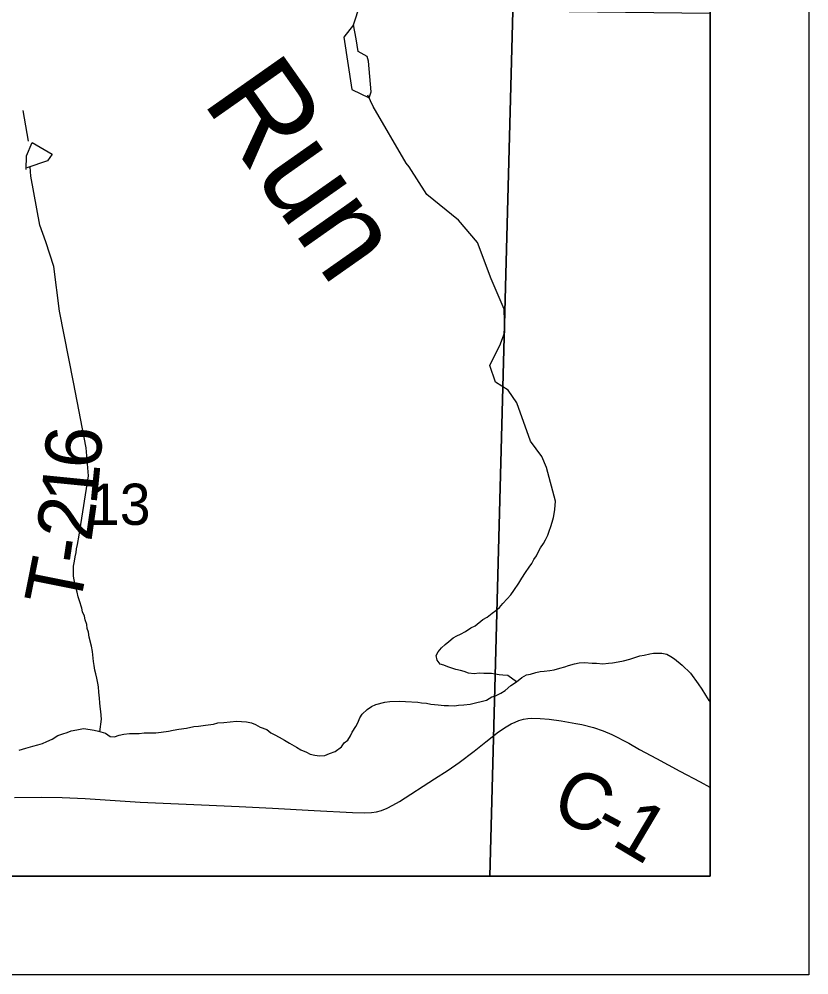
# Model space of a CAD drawing. Extents: x 0 to 34, y 0 to 22.
# Drawn here: x 8.699 to 9.5, y 13.5 to 14.47 of the extents above; entities that cross this region are included whole.
import ezdxf

# ---------------------------------------------------------------- set-up
doc = ezdxf.new("R2010")
doc.units = 0
for name, color, linetype in [('GM_X_Corporation', 7, 'Continuous'), ('GM_X_County_Road', 7, 'Continuous'), ('GM_X_County_Road_Text', 7, 'Continuous'), ('GM_X_Minor_River', 7, 'Continuous'), ('GM_X_Minor_River_Text', 7, 'Continuous'), ('GM_X_Section_Text', 7, 'Continuous'), ('GM_X_Township_Road_Text', 7, 'Continuous'), ('SH_Data', 7, 'Continuous')]:
    doc.layers.add(name, color=color, linetype=linetype)

msp = doc.modelspace()

# ---------------------------------------------------------------- linework, layer by layer
at = {"layer": 'GM_X_Corporation'}
for points in [[(2.6, 16.69176), (2.6, 13.6), (9.4, 13.6), (9.4, 16.48531), (9.08995, 16.49269), (8.09627, 16.52263), (6.21939, 16.57796), (6.08338, 16.58165), (5.42018, 16.5982), (4.63506, 16.62286), (4.54726, 16.62558), (4.18665, 16.63525), (4.10115, 16.63621), (4.05149, 16.63679), (3.16837, 16.66818), (3.15548, 16.66863)], [(8.16588, 13.6), (9.17651, 13.6), (9.19976, 14.47787), (8.19267, 14.5025)], [(9.17651, 13.6), (9.4, 13.6), (9.4, 14.47537), (9.19976, 14.47787)]]:
    msp.add_lwpolyline(points, close=True, dxfattribs=at)
msp.add_lwpolyline([(4.57805, 13.6), (9.4, 13.6), (9.4, 16.48531), (9.08995, 16.49269), (8.09627, 16.52263), (6.21939, 16.57796), (6.08338, 16.58165), (5.42018, 16.5982), (4.63506, 16.62286)], dxfattribs=at)
at = {"layer": 'GM_X_County_Road'}
msp.add_lwpolyline([(8.69424, 13.67981), (8.72122, 13.6803), (8.74266, 13.67987), (8.76596, 13.67894), (8.82174, 13.67514), (8.88407, 13.67245), (8.92232, 13.67077), (8.95584, 13.66897), (8.99829, 13.66686), (9.03702, 13.66478), (9.04917, 13.6645), (9.0564, 13.66486), (9.06157, 13.66548), (9.06656, 13.66685), (9.07242, 13.66916), (9.07815, 13.67208), (9.08471, 13.67597), (9.12034, 13.69875), (9.13403, 13.70762), (9.14529, 13.71531), (9.16035, 13.72705), (9.17231, 13.73646), (9.18527, 13.74649), (9.19288, 13.75166), (9.19817, 13.75466), (9.20205, 13.75655), (9.2059, 13.75808), (9.2107, 13.75939), (9.215, 13.7602), (9.21899, 13.76039), (9.2274, 13.76027), (9.23656, 13.75933), (9.2489, 13.75762), (9.26379, 13.75516), (9.26978, 13.75391), (9.28148, 13.75105), (9.29119, 13.74761), (9.29999, 13.74382), (9.31735, 13.73494), (9.32825, 13.7288), (9.3456, 13.71937), (9.36908, 13.70678), (9.38958, 13.69601), (9.39952, 13.69028), (9.4, 13.69003)], dxfattribs=at)
at = {"layer": 'GM_X_Minor_River'}
for points in [[(9.03821, 14.46393), (9.04495, 14.48456), (9.04202, 14.49662), (9.02536, 14.49472), (9.01916, 14.50026), (9.01234, 14.51641), (9.01328, 14.54145), (9.02844, 14.55924), (9.03054, 14.56687), (9.02831, 14.58123), (8.99099, 14.61978), (8.97751, 14.64487), (8.97732, 14.65321), (8.96635, 14.68441), (8.96525, 14.69955), (8.97083, 14.72091), (8.97014, 14.73455), (8.9653, 14.74694), (8.96294, 14.75068), (8.95343, 14.76789), (8.93996, 14.80928), (8.93272, 14.82692), (8.9321, 14.85383), (8.91311, 14.8712)], [(9.03821, 14.46393), (9.02825, 14.45119), (9.0363, 14.3983), (9.05405, 14.38971)], [(9.05405, 14.38971), (9.05609, 14.39572), (9.05348, 14.42713), (9.05186, 14.43164), (9.04301, 14.43674), (9.04082, 14.44958), (9.03821, 14.46393)], [(9.23373, 14.01466), (9.22931, 14.02588), (9.21756, 14.04153), (9.20377, 14.08027), (9.19512, 14.09334), (9.18203, 14.10138), (9.17632, 14.11831), (9.18721, 14.14017), (9.1915, 14.15202), (9.19096, 14.17552), (9.17773, 14.20631), (9.16398, 14.24315), (9.14448, 14.26583), (9.11238, 14.29162), (9.09466, 14.31965), (9.09154, 14.32337), (9.05795, 14.38098), (9.05275, 14.39261)], [(8.70839, 14.34586), (8.70313, 14.37683)], [(8.70602, 14.31699), (8.70645, 14.33103), (8.71222, 14.34444), (8.7326, 14.33279), (8.72783, 14.32585), (8.70673, 14.31891)], [(8.7693, 14.00631), (8.76714, 14.03484), (8.75423, 14.10127), (8.74005, 14.17335), (8.73408, 14.2187), (8.72592, 14.24353), (8.71984, 14.26045), (8.71072, 14.31028), (8.71013, 14.31974)], [(9.20349, 13.79745), (9.19468, 13.80377), (9.18975, 13.80408), (9.18596, 13.80441), (9.18178, 13.80511), (9.17798, 13.80581), (9.17041, 13.80571), (9.16548, 13.80602), (9.16056, 13.80557), (9.15486, 13.80625), (9.1503, 13.8077), (9.14649, 13.80879), (9.14193, 13.80986), (9.13774, 13.81132), (9.13394, 13.8124), (9.12974, 13.81424), (9.12594, 13.81532), (9.12285, 13.81945), (9.12203, 13.82399), (9.12387, 13.8278), (9.12723, 13.83164), (9.13097, 13.83511), (9.13472, 13.83819), (9.13921, 13.84205), (9.14297, 13.84399), (9.14674, 13.84556), (9.15163, 13.84828), (9.15726, 13.85215), (9.1614, 13.85411), (9.16927, 13.86066), (9.17378, 13.863), (9.17865, 13.86685), (9.18241, 13.86956), (9.18615, 13.87264), (9.18951, 13.87686), (9.19399, 13.88147), (9.19772, 13.88569), (9.20069, 13.88991), (9.20589, 13.89756), (9.20885, 13.90253), (9.21256, 13.90827), (9.21628, 13.91362), (9.21888, 13.91745), (9.2211, 13.92127), (9.2237, 13.9251), (9.22554, 13.92891), (9.22776, 13.93312), (9.23072, 13.9377), (9.23295, 13.94153), (9.23516, 13.9461), (9.23661, 13.95029), (9.23844, 13.95487), (9.23952, 13.95943), (9.24097, 13.964), (9.24168, 13.9678), (9.24238, 13.97198), (9.24302, 13.98071), (9.23373, 14.01466)], [(8.78093, 13.74672), (8.78266, 13.75927), (8.78179, 13.76722), (8.78134, 13.77215), (8.78091, 13.77593), (8.78046, 13.78085), (8.78, 13.78691), (8.77955, 13.79221), (8.77874, 13.79599), (8.77791, 13.80091), (8.77671, 13.80544), (8.7759, 13.80922), (8.77508, 13.81375), (8.77427, 13.81791), (8.77337, 13.82813), (8.77253, 13.83343), (8.77014, 13.84249), (8.76931, 13.84779), (8.76812, 13.85156), (8.76769, 13.85535), (8.7661, 13.86025), (8.76529, 13.86403), (8.76334, 13.86817), (8.76253, 13.87195), (8.76015, 13.8795), (8.75896, 13.88365), (8.75776, 13.88818), (8.75695, 13.89196), (8.75575, 13.89611), (8.75493, 13.90065), (8.75412, 13.90443), (8.75398, 13.91466), (8.75505, 13.91961), (8.75575, 13.92417), (8.75682, 13.92835), (8.75715, 13.93215), (8.75822, 13.93671), (8.75999, 13.94621), (8.76069, 13.95039), (8.7693, 14.00631)], [(8.92971, 13.75684), (8.93465, 13.75577), (8.93884, 13.75393), (8.94343, 13.75134), (8.95028, 13.74879), (8.95412, 13.74543), (8.95831, 13.74359), (8.96289, 13.74101), (8.96824, 13.73805), (8.97321, 13.73509), (8.98046, 13.73102), (8.98467, 13.72843), (8.99038, 13.72585), (8.9942, 13.72401), (8.99876, 13.72294), (9.0037, 13.72225), (9.009, 13.7227), (9.0139, 13.72467), (9.01955, 13.72664), (9.02593, 13.73128), (9.02852, 13.73549), (9.03227, 13.7382), (9.03525, 13.74241), (9.03671, 13.74622), (9.04042, 13.75196), (9.04264, 13.75578), (9.04447, 13.76073), (9.04707, 13.76456), (9.05193, 13.76918), (9.05643, 13.77227), (9.06095, 13.77423), (9.07002, 13.77663), (9.07493, 13.77746), (9.08516, 13.7776), (9.09085, 13.7773), (9.10336, 13.77672), (9.10716, 13.77602), (9.11209, 13.77571), (9.11665, 13.77463), (9.12386, 13.77398), (9.12993, 13.7733), (9.13448, 13.77337), (9.14054, 13.77307), (9.14471, 13.77351), (9.15, 13.77396), (9.15643, 13.77481), (9.16323, 13.77642), (9.16777, 13.77724), (9.17305, 13.77883), (9.17831, 13.78194), (9.18209, 13.78312), (9.18773, 13.78586), (9.19186, 13.78857), (9.19786, 13.79358), (9.20349, 13.79745), (9.20873, 13.80169), (9.21362, 13.80441), (9.21778, 13.80523), (9.22306, 13.80682), (9.22759, 13.80764), (9.23138, 13.80807), (9.23743, 13.80891), (9.24159, 13.80934), (9.24725, 13.81132), (9.25254, 13.81253), (9.25631, 13.81372), (9.26234, 13.8157), (9.26688, 13.81652), (9.27256, 13.81698), (9.28015, 13.81632), (9.28469, 13.81638), (9.29114, 13.81571), (9.29682, 13.81617), (9.30098, 13.81661), (9.30665, 13.81744), (9.31194, 13.81865), (9.31836, 13.82026), (9.32854, 13.82381), (9.33308, 13.82425), (9.33875, 13.82584), (9.34253, 13.82627), (9.35086, 13.82639), (9.3558, 13.82532), (9.36, 13.8231), (9.36383, 13.8205), (9.37149, 13.81416), (9.37995, 13.80593), (9.38767, 13.79542), (9.39153, 13.78979), (9.39503, 13.78377), (9.39851, 13.77851), (9.4, 13.77693)], [(8.69896, 13.72811), (8.70576, 13.73011), (8.71293, 13.73211), (8.71784, 13.73332), (8.72274, 13.7349), (8.72726, 13.73687), (8.73253, 13.73922), (8.73817, 13.74271), (8.74345, 13.74468), (8.7476, 13.74588), (8.75174, 13.74746), (8.75741, 13.74868), (8.76422, 13.74991), (8.77105, 13.74887), (8.77523, 13.74817), (8.77941, 13.7471), (8.78664, 13.74531), (8.79123, 13.74196), (8.79578, 13.74165), (8.80031, 13.74323), (8.80522, 13.74406), (8.81089, 13.7449), (8.82074, 13.74504), (8.82566, 13.74549), (8.83779, 13.74566), (8.84308, 13.74612), (8.85065, 13.74737), (8.85518, 13.74819), (8.86085, 13.74941), (8.86879, 13.75028), (8.87635, 13.75191), (8.88089, 13.75235), (8.88808, 13.75321), (8.89602, 13.75446), (8.90055, 13.75566), (8.9066, 13.75613), (8.91947, 13.75745), (8.92971, 13.75684)]]:
    msp.add_lwpolyline(points, dxfattribs=at)
at = {"layer": 'SH_Data'}
for points in [[(2.5, 20.5), (9.5, 20.5), (9.5, 13.5), (2.5, 13.5)], [(2.6, 20.4), (9.4, 20.4), (9.4, 13.6), (2.6, 13.6)]]:
    msp.add_lwpolyline(points, close=True, dxfattribs=at)

# ---------------------------------------------------------------- texts
at = {"layer": 'GM_X_County_Road_Text'}
for s, rotation, p in [('C', 338.38776, (9.23657, 13.66027)), ('-', 331.46928, (9.27831, 13.64385)), ('1', 329.27721, (9.29831, 13.63299))]:
    msp.add_text(s, height=0.05682, rotation=rotation, dxfattribs=at).set_placement(p)
at = {"layer": 'GM_X_Minor_River_Text'}
msp.add_text('Run', height=0.094622, rotation=305.12253, dxfattribs=at).set_placement((8.8839, 14.38633))
at = {"layer": 'GM_X_Section_Text'}
msp.add_text('13', height=0.041856, rotation=0.00001, dxfattribs=at).set_placement((8.76997, 13.95651))
at = {"layer": 'GM_X_Township_Road_Text'}
for s, rotation, p in [('6', 86.18727, (8.78102, 14.01254)), ('1', 84.31036, (8.77738, 13.97569)), ('2', 81.83926, (8.77209, 13.93839)), ('-', 81.49484, (8.76858, 13.91495)), ('T', 78.74638, (8.75978, 13.87034))]:
    msp.add_text(s, height=0.05682, rotation=rotation, dxfattribs=at).set_placement(p)

doc.saveas('drawing.dxf')
